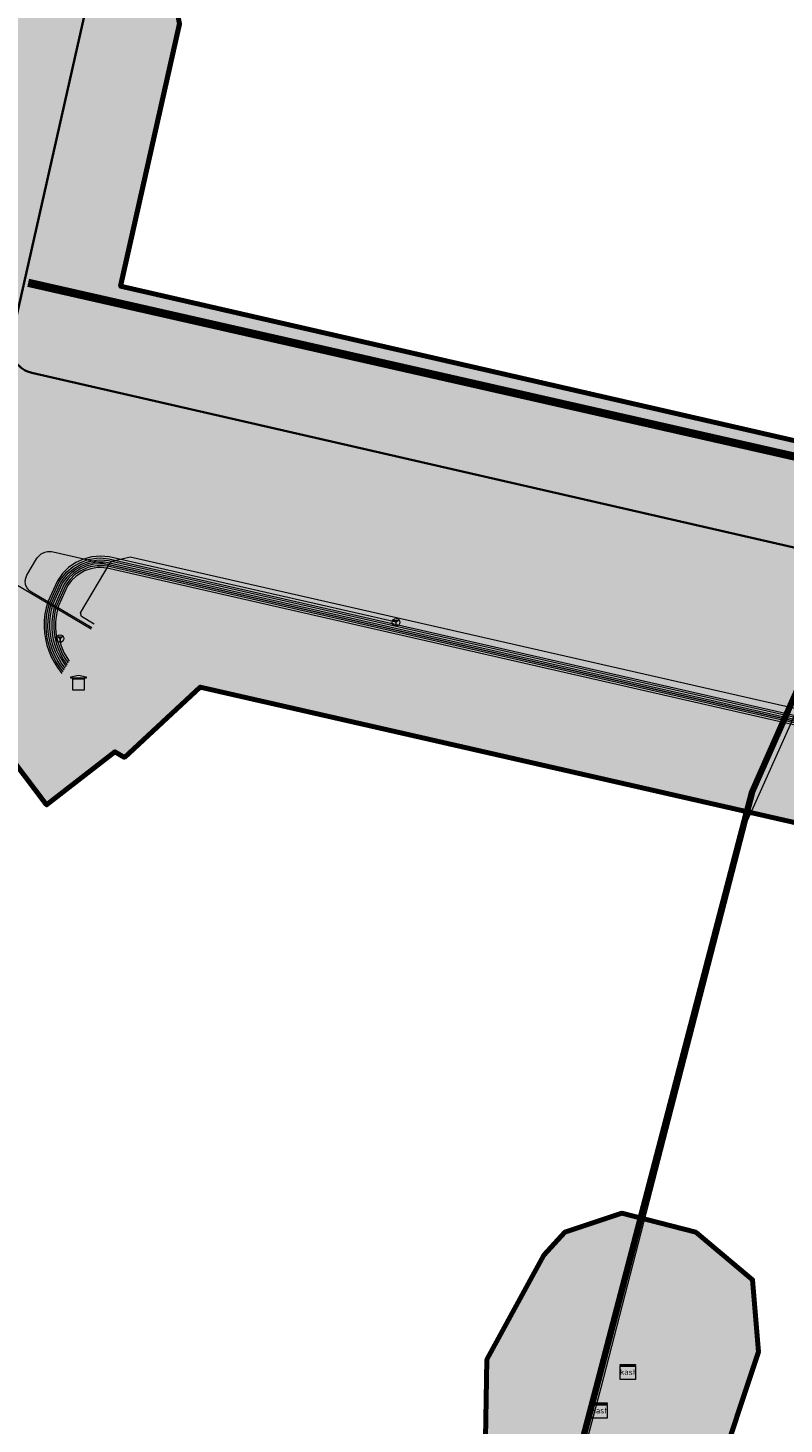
# Model space of a CAD drawing. Header units: metres. Extents: x 90551 to 91648, y 464474 to 467021.
# Tile 1052 of 1056: x 90999 to 91039, y 465078 to 465152. Entities that reach past the tile are written whole.
import ezdxf
from ezdxf.enums import TextEntityAlignment as Align
from ezdxf.lldxf.tags import DXFTag

# ---------------------------------------------------------------- set-up
doc = ezdxf.new("R2010")
doc.units = ezdxf.units.M
for name, color, linetype, lineweight in [('B-OI-KL-DATA_KABELBED_KPN BV-G', 90, 'Continuous', 100), ('B-OI-KL-DATA_OVERIG_UNIVERSITEIT LEIDEN-G', 90, 'KL-DATA-SO', 18), ('B-OI-KL-ET_LS_HULPSTUK_LIANDER NV PAC 2AI68G2-S', 190, 'Continuous', 18), ('B-OI-KL-ET_MS_10 KV_LIANDER NV PAC 2AI68G2-G', 130, 'KL-MS-SO', 18), ('B-OI-KL-ET_MS_10 KV_UNIVERSITEIT LEIDEN-G', 130, 'KL-MS-SO', 18), ('B-OI-KL-ET_MS_HULPSTUK_LIANDER NV PAC 2AI68G2-S', 130, 'Continuous', 18), ('B-OI-KL-ET_MS_HULPSTUK_UNIVERSITEIT LEIDEN-S', 130, 'Continuous', 18), ('B-OI-KL-ET_MS_LIANDER NV PAC 2AI68G2-G', 130, 'KL-MS-SO', 18), ('B-OI-KL-OVERIG_UNIVERSITEIT LEIDEN-G', 8, 'Continuous', 18), ('B-OI-KL-WARMTENET_OVERIG_UNIVERSITEIT LEIDEN-G', 80, 'KL-WARMTENET-SO', 18), ('V-OI-KL-ET_MS_10 KV_UNIVERSITEIT LEIDEN-G', 130, 'V-KL-MS-SO', 35), ('V-OI-KL-ET_MS_HULPSTUK_UNIVERSITEIT LEIDEN-S', 130, 'Continuous', 25)]:
    doc.layers.add(name, color=color, linetype=linetype, lineweight=lineweight)
doc.layers.add('B-OI-KL-ET_MS_MANTELBUIS_POLYVINYLCHLORIDE PVC_200_LIANDER NV PAC 2AI68G2-G', color=130, linetype='Continuous', lineweight=100, transparency=0.5)
doc.layers.add('B-OI-OG-INFO_EIS VOORZORGSMAATREGEL_UNIVERSITEIT LEIDEN-GV', color=7, linetype='Continuous', lineweight=70, true_color=0xfa194b, transparency=0.8)
doc.layers.add('B-OI-OG-INFO_EIS VOORZORGSMAATREGEL_UNIVERSITEIT LEIDEN-V', color=7, linetype='Continuous', lineweight=18, true_color=0xfa194b, transparency=0.8)
doc.styles.add('NLCS-ISO', font='NLCS-ISO.TTF')
tags = doc.linetypes.add('KL-DATA-SO', pattern='A,4,-1,[101,NLCS.SHX,S=0.5,R=0,X=0,Y=0],-1,4,-1,["D",Standard,S=1,R=0,X=-0.25,Y=-0.5],-1.5', length=12.5).pattern_tags.tags
tags[18] = DXFTag(74, 10)
tags = doc.linetypes.add('KL-MS-SO', pattern='A,4,-1,[103,NLCS.SHX,S=0.75,R=0,X=0,Y=0],-1,4,-1,["M",Standard,S=1,R=0,X=0,Y=-0.5],-2', length=13).pattern_tags.tags
tags[18] = DXFTag(74, 10)
tags = doc.linetypes.add('KL-WARMTENET-SO', pattern='A,7,-1.5,["WN",Standard,S=1,R=0,X=-0.3,Y=-0.5],-3', length=11.5).pattern_tags.tags
tags[6] = DXFTag(74, 10)
tags = doc.linetypes.add('V-KL-MS-SO', pattern='A,2,[24,NLCS.SHX,S=0.5,R=0,X=0,Y=0],2,-1,[103,NLCS.SHX,S=0.75,R=0,X=0,Y=0],-1,2,[24,NLCS.SHX,S=0.5,R=0,X=0,Y=0],2,-1,["M",Standard,S=1,R=0,X=0,Y=-0.5],-2', length=13).pattern_tags.tags
tags[34] = DXFTag(74, 10)

# ---------------------------------------------------------------- blocks, each defined once
blk = doc.blocks.new('SKL-WTB_HULP_AARDING-SO')
at = {"color": 0, "linetype": 'ByBlock', "lineweight": 18}
for points in [[(-0.64, 0.48), (0.64, 0.48)], [(-0.48, 0.35), (0.48, 0.35)], [(-0.32, 0.21), (0.32, 0.21)], [(-0.16, 0.08), (0.16, 0.08)], [(0, -0.8), (0, 0.48)]]:
    blk.add_lwpolyline(points, dxfattribs=at)
blk.add_circle((0, 0), 1, dxfattribs=at)
at = {"color": 0, "linetype": 'ByBlock', "lineweight": 18, "style": 'NLCS-ISO', "flags": 1}
for tag, p in [('TYPE', (1.5, 0)), ('OMSCHRIJVING', (1.5, -3)), ('LABEL', (1.5, -1.5))]:
    blk.add_attdef(tag, p, '', height=1, dxfattribs=at)
blk = doc.blocks.new('SKL-WTB_HULP_TECHNISCH GEBOUW-SO')
at = {"color": 0, "linetype": 'ByBlock', "lineweight": 18}
for points in [[(-2, 1.5), (0, 2), (2, 1.5), (2, 1.18), (-2, 1.18)], [(-1.5, 1.02), (1.5, 1.02), (1.5, -2), (-1.5, -2)]]:
    blk.add_lwpolyline(points, close=True, dxfattribs=at)
at = {"color": 0, "linetype": 'ByBlock', "lineweight": 18, "style": 'NLCS-ISO', "flags": 1}
for tag, p in [('TYPE', (2.5, 0)), ('OMSCHRIJVING', (2.5, -3)), ('LABEL', (2.5, -1.5))]:
    blk.add_attdef(tag, p, '', height=1, dxfattribs=at)
blk = doc.blocks.new('SKL-WTB_HULP_KAST-SO')
at = {"color": 0, "linetype": 'ByBlock', "lineweight": 18}
for points in [[(-2, 2), (2, 2), (2, 1.68), (-2, 1.68)], [(-2, 1.52), (2, 1.52), (2, -2), (-2, -2)]]:
    blk.add_lwpolyline(points, close=True, dxfattribs=at)
at = {"color": 0, "linetype": 'ByBlock', "lineweight": 18, "style": 'NLCS-ISO'}
blk.add_text('kast', height=1.5, dxfattribs=at).set_placement((0, 0), align=Align.MIDDLE_CENTER)
at = {"color": 0, "linetype": 'ByBlock', "lineweight": 18, "style": 'NLCS-ISO', "flags": 1}
for tag, p in [('TYPE', (2.5, 0)), ('OMSCHRIJVING', (2.5, -3)), ('LABEL', (2.5, -1.5))]:
    blk.add_attdef(tag, p, '', height=1, dxfattribs=at)

msp = doc.modelspace()

# ---------------------------------------------------------------- hatches: boundary and pattern name
at = {"layer": 'B-OI-OG-INFO_EIS VOORZORGSMAATREGEL_UNIVERSITEIT LEIDEN-V'}
h = msp.add_hatch(color=256, dxfattribs=at)
h.paths.add_polyline_path([(90555.168, 465011.391), (90559.724, 465022.161), (90656.7, 464920.3), (90662.7, 464915.4), (90664.7, 464912.2), (90667.725, 464916.092), (90669.3, 464928.8), (90669.9, 464945.1), (90674.157, 464954.573), (90680.4, 464961.2), (90687.907, 464965.271), (90696.246, 464967.112), (90703.474, 464966.513), (90772.2, 464926.6), (90773, 464928.1), (90782.4, 464923.4), (90781.4, 464921.1), (90908.2, 464846.4), (90987.711, 464979.057), (90992.46, 464983.909), (90996.945, 464986.258), (91001.9, 464987.3), (91007.6, 464987), (91031.6, 465028.4), (91027.795, 465043.694), (91025.7, 465067.6), (91024.7, 465074), (91023.4, 465076.2), (91023.5, 465081.4), (91026.5, 465086.9), (91027.6, 465088.1), (91030.6, 465089.1), (91034.5, 465088.1), (91037.5, 465085.6), (91037.8, 465081.8), (91035.5, 465074.9), (91035.7, 465068.6), (91039.9, 465043.3), (91072.7, 465099), (91064.6, 465104), (91008.4, 465116.8), (91004.4, 465113.1), (91003.9, 465113.4), (91000.3, 465110.6), (90996.048, 465116.197), (90994.219, 465121.873), (90995.5, 465126.1), (90998.3, 465128.5), (90994.8, 465130.8), (90990.1, 465130.6), (90984.9, 465132.6), (90985.3, 465136.8), (90990.039, 465155.541), (90992.6, 465159.1), (90993.1, 465161.3), (91007, 465158.1), (91006.5, 465155.9), (91007.309, 465151.71), (91004.2, 465137.9), (91072.3, 465122.3), (91089.4, 465151.2), (91089.4, 465151.8), (91071.7, 465155), (90982.5, 465174.7), (90935.6, 465185.9), (90933.3, 465178.3), (90928.5, 465155.5), (90925.4, 465153), (90925, 465151.1), (90915.2, 465153.3), (90915.6, 465154.8), (90914.9, 465155.7), (90918, 465165.2), (90919.6, 465164.7), (90920.2, 465167.3), (90919.2, 465167.4), (90920.8, 465177.3), (90922.3, 465177.1), (90927.3, 465194.3), (90928.6, 465193.8), (90931.8, 465195.9), (90936.6, 465196.4), (91029, 465175.1), (91093.7, 465161.7), (91146.2, 465149.7), (91147.3, 465155.5), (91149.6, 465159.7), (91153.5, 465161.3), (91160.2, 465159.9), (91178.412, 465243.564), (91178.3, 465249.3), (91173.9, 465283.9), (91174, 465291.8), (91174.9, 465296.7), (91176.8, 465296.4), (91191.4, 465359.8), (91190.8, 465364), (91186.582, 465373.003), (91199.254, 465370.325), (91200.2, 465368.3), (91201.4, 465365.2), (91201.8, 465360.7), (91185.9, 465289.5), (91190.1, 465250.7), (91190.234, 465242.909), (91189.1, 465235.3), (91173.9, 465167.5), (91240.4, 465152), (91243.1, 465150.3), (91251.3, 465140.6), (91252.3, 465140.4), (91265.7, 465138.8), (91269.85, 465139.2), (91265.442, 465120.333), (91258.2, 465122.6), (91255.5, 465112.9), (91253.4, 465111.2), (91249.9, 465110.8), (91237.4, 465113.8), (91234, 465116.5), (91221.5, 465119.8), (91133.5, 465140.6), (91131.6, 465138.7), (91126.3, 465135.7), (91120.1, 465144.7), (91114.4, 465146), (91112.1, 465144.3), (91083.3, 465095.6), (91082.7, 465093.1), (91081.9, 465093.2), (91051.3, 465041.3), (91078.3, 465025.2), (91084.1, 465023.6), (91086.9, 465027.5), (91095.6, 465021.2), (91089.3, 465013.4), (91086.3, 465012.1), (91084.3, 465012.2), (91073.9, 465015.2), (91045.7, 465031.7), (91042.9, 465026.6), (91049.295, 465013.735), (91053.2, 465007.7), (91062.3, 464996.5), (91069.6, 464989.8), (91078.4, 464983.3), (91088.8, 464977.6), (91108, 464969.1), (91147.2, 464955), (91165.9, 464949.2), (91196.1, 464942.1), (91210.7, 464939.8), (91223.068, 464938.949), (91220.567, 464928.242), (91218.4, 464928.2), (91183.2, 464934.5), (91164, 464939.3), (91141.3, 464946.4), (91107.6, 464958.2), (91085.7, 464967.8), (91070.7, 464976.1), (91053.4, 464991.2), (91045.1, 465001.8), (91036.7, 465015.8), (91018.7, 464984.8), (91081.2, 464967), (91118, 464949.7), (91133.518, 464943.815), (91161.5, 464935.1), (91175.6, 464931.7), (91198.4, 464927.6), (91215, 464925.5), (91219.826, 464925.071), (91210.816, 464886.506), (91207.7, 464886.9), (91209.2, 464896.8), (91210.7, 464896.8), (91215.4, 464915.4), (91196.9, 464917.7), (91173.7, 464921.9), (91141.917, 464929.933), (91113.9, 464939.9), (91077.4, 464957.1), (91019, 464973.9), (91013.1, 464974.9), (90983.2, 464926.3), (91012.5, 464906.9), (91018.2, 464905.1), (91019.7, 464907.7), (91029.2, 464902), (91024.9, 464895.1), (91022.5, 464893.6), (91019.7, 464893.4), (91021.1, 464890.6), (91021, 464888.1), (91016.7, 464880.9), (91007.9, 464886.8), (91008.9, 464888.1), (90966.3, 464913.6), (90966.439, 464919.905), (90974.2, 464933.1), (90973.4, 464933.7), (90964.1, 464918.4), (90961.1, 464911.3), (90959.8, 464911.5), (90957.4, 464907.6), (90915.7, 464837.1), (90912.3, 464833.2), (90909.7, 464831.9), (90905.6, 464832.6), (90783.9, 464906.1), (90772.5, 464912.4), (90769.9, 464912.2), (90769.4, 464915.9), (90701.6, 464955.9), (90699.3, 464956.6), (90693.8, 464956), (90689.172, 464954.236), (90685.351, 464951.484), (90682.473, 464947.671), (90680.5, 464941.4), (90679.9, 464928.2), (90677.955, 464913.245), (90675.8, 464908.7), (90669.919, 464902.222), (90667.207, 464900.912), (90664.207, 464900.636), (90659.9, 464902.1), (90658.6, 464903.4), (90646.6, 464890.2), (90644.9, 464891.8), (90641.2, 464892.9), (90636.4, 464896.9), (90616, 464899.5), (90613.5, 464882.2), (90603.6, 464883.6), (90606.8, 464905.7), (90608.7, 464908.9), (90612.3, 464909.9), (90638.5, 464907), (90641.3, 464905.8), (90644.7, 464903), (90651.1, 464910)])
h.paths.add_polyline_path([(91170, 465157.9), (91173, 465156.8), (91185.2, 465154.3)], flags=16)
h.paths.add_polyline_path([(91157.7, 465149.5), (91157.4, 465149.6), (91156.7, 465146.4)], flags=16)
h.paths.add_polyline_path([(91236.7, 465142.4), (91209.9, 465148.7), (91232.2, 465143.1)], flags=16)
h.paths.add_polyline_path([(90978.1, 464941.6), (90974.8, 464934.6), (91001.4, 464976.5), (90997.101, 464973.758)], flags=16)
h.paths.add_polyline_path([(91076.7, 465109.9), (91076.5, 465109.5), (91078.5, 465108.8)], flags=16)
h.paths.add_polyline_path([(91084.3, 465122.4), (91081.9, 465118.4), (91082.2, 465118.2)], flags=16)
h.paths.add_polyline_path([(91248.8, 465130.3), (91229.6, 465132.9), (91167.4, 465147.2), (91166.2, 465143.3), (91224.4, 465129.4), (91228.3, 465127.9), (91236.5, 465126.2), (91238.9, 465127.6), (91240.5, 465125), (91243.4, 465124.2), (91243, 465122.7), (91247.7, 465121.6), (91250.5, 465129.9)], flags=16)
h.paths.add_polyline_path([(91099.6, 465149.8), (91099, 465147.4), (91084.5, 465122.8), (91086.186, 465124.615), (91088.5, 465125.5), (91102.5, 465149.2)], flags=16)

# ---------------------------------------------------------------- linework, layer by layer
at = {"layer": 'B-OI-KL-DATA_KABELBED_KPN BV-G', "flags": 128}
msp.add_lwpolyline([(91123.157, 465158.337), (91098.378, 465149.938), (91094.85, 465148.742), (91060.597, 465137.17), (91056.801, 465135.33), (91050.246, 465130.758), (91046.07, 465126.596), (91042.565, 465121.766), (91041.382, 465120.136), (91037.481, 465111.295), (91029.252, 465079.872), (91024.699, 465062.668)], dxfattribs=at)
at = {"layer": 'B-OI-KL-DATA_OVERIG_UNIVERSITEIT LEIDEN-G', "flags": 128}
msp.add_lwpolyline([(91111.922, 465152.976), (91063.136, 465136.547), (91059.922, 465135.405), (91056.565, 465133.833), (91056.279, 465133.619), (91050.065, 465129.333), (91049.851, 465129.119), (91045.708, 465124.905), (91045.493, 465124.619), (91042.208, 465119.976), (91041.208, 465118.69), (91037.208, 465109.762), (91029.493, 465079.905), (91027.493, 465072.405), (91025.339, 465064.259)], dxfattribs=at)
at = {"layer": 'B-OI-KL-ET_MS_10 KV_LIANDER NV PAC 2AI68G2-G', "flags": 128}
for points in [[(91001.17, 465117.62), (91001.156, 465117.629), (91000.96, 465117.885), (91000.787, 465118.155), (91000.638, 465118.44), (91000.513, 465118.736), (91000.413, 465119.041), (91000.34, 465119.354), (91000.294, 465119.672), (91000.274, 465119.993), (91000.282, 465120.314), (91000.316, 465120.633), (91000.378, 465120.949), (91000.466, 465121.258), (91000.967, 465122.355), (91001.086, 465122.539), (91001.369, 465122.871), (91001.706, 465123.15), (91002.086, 465123.366), (91002.497, 465123.513), (91002.927, 465123.587), (91003.146, 465123.596), (91003.581, 465123.557), (91066.917, 465109.114), (91068.684, 465108.108), (91069.249, 465107.959), (91069.654, 465108.195), (91079.843, 465125.056), (91080.922, 465127.093)], [(91001.225, 465117.712), (91001.21, 465117.721), (91001.024, 465117.968), (91000.859, 465118.23), (91000.717, 465118.505), (91000.599, 465118.791), (91000.505, 465119.086), (91000.436, 465119.388), (91000.392, 465119.694), (91000.374, 465120.003), (91000.382, 465120.312), (91000.416, 465120.62), (91000.475, 465120.923), (91000.559, 465121.221), (91001.056, 465122.309), (91001.17, 465122.485), (91001.443, 465122.803), (91001.766, 465123.069), (91002.13, 465123.276), (91002.524, 465123.417), (91002.937, 465123.488), (91003.146, 465123.496), (91003.563, 465123.458), (91066.881, 465109.02), (91069.052, 465107.784), (91069.277, 465107.846), (91069.732, 465108.131), (91075.01, 465117.01), (91075.488, 465117.717), (91076.44, 465119.334), (91076.739, 465119.781), (91078.711, 465123.072), (91079.122, 465123.656), (91079.935, 465125.007), (91081.006, 465127.04)], [(91001.279, 465117.804), (91001.264, 465117.813), (91001.073, 465118.075), (91000.906, 465118.353), (91000.764, 465118.645), (91000.65, 465118.949), (91000.564, 465119.262), (91000.506, 465119.582), (91000.477, 465119.905), (91000.477, 465120.229), (91000.507, 465120.553), (91000.565, 465120.872), (91000.653, 465121.185), (91001.144, 465122.263), (91001.378, 465122.588), (91001.665, 465122.868), (91001.825, 465122.989), (91002.174, 465123.186), (91002.552, 465123.321), (91002.947, 465123.388), (91003.347, 465123.386), (91003.546, 465123.36), (91066.844, 465108.926), (91069.193, 465107.589), (91069.809, 465108.056), (91071.664, 465111.14), (91071.757, 465111.319), (91073.668, 465114.572), (91073.803, 465114.745), (91078.968, 465123.221), (91080.03, 465124.957), (91081.091, 465126.987)], [(91076.689, 465095.33), (91078.174, 465097.963), (91079.188, 465099.691), (91079.393, 465100.327), (91079.449, 465100.64), (91079.441, 465100.851), (91079.395, 465101.058), (91079.314, 465101.254), (91079.199, 465101.432), (91079.055, 465101.587), (91078.886, 465101.715), (91071.467, 465106.179), (91066.807, 465108.832), (91003.529, 465123.261), (91003.148, 465123.296), (91002.766, 465123.265), (91002.579, 465123.224), (91002.396, 465123.168), (91002.047, 465123.01), (91001.731, 465122.794), (91001.457, 465122.526), (91001.233, 465122.216), (91000.746, 465121.148), (91000.663, 465120.848), (91000.606, 465120.541), (91000.577, 465120.231), (91000.576, 465119.919), (91000.603, 465119.609), (91000.657, 465119.302), (91000.738, 465119.001), (91000.846, 465118.709), (91000.979, 465118.427), (91001.137, 465118.158), (91001.319, 465117.905), (91001.334, 465117.896)], [(91076.602, 465095.379), (91078.088, 465098.013), (91079.096, 465099.732), (91079.297, 465100.358), (91079.349, 465100.644), (91079.342, 465100.838), (91079.3, 465101.028), (91079.225, 465101.207), (91079.12, 465101.371), (91078.988, 465101.513), (91078.833, 465101.63), (91071.417, 465106.093), (91066.771, 465108.738), (91003.512, 465123.163), (91003.331, 465123.187), (91002.966, 465123.189), (91002.606, 465123.128), (91002.432, 465123.075), (91002.099, 465122.924), (91001.798, 465122.719), (91001.536, 465122.465), (91001.322, 465122.17), (91000.839, 465121.112), (91000.76, 465120.824), (91000.706, 465120.53), (91000.678, 465120.233), (91000.676, 465119.934), (91000.7, 465119.637), (91000.751, 465119.342), (91000.827, 465119.053), (91000.928, 465118.772), (91001.054, 465118.501), (91001.202, 465118.242), (91001.373, 465117.997), (91001.388, 465117.988)], [(91076.515, 465095.428), (91078.001, 465098.063), (91079.004, 465099.773), (91079.202, 465100.389), (91079.25, 465100.649), (91079.242, 465100.825), (91079.204, 465100.998), (91079.137, 465101.161), (91079.041, 465101.309), (91078.921, 465101.439), (91078.78, 465101.545), (91071.366, 465106.006), (91066.734, 465108.643), (91003.494, 465123.064), (91003.149, 465123.096), (91002.976, 465123.089), (91002.633, 465123.032), (91002.306, 465122.917), (91002.151, 465122.839), (91001.864, 465122.644), (91001.615, 465122.403), (91001.41, 465122.123), (91000.933, 465121.076), (91000.857, 465120.8), (91000.805, 465120.519), (91000.778, 465120.235), (91000.775, 465119.949), (91000.798, 465119.664), (91000.844, 465119.382), (91000.915, 465119.106), (91001.01, 465118.836), (91001.128, 465118.576), (91001.268, 465118.327), (91001.428, 465118.09), (91001.443, 465118.081)]]:
    msp.add_lwpolyline(points, dxfattribs=at)
at = {"layer": 'B-OI-KL-ET_MS_10 KV_UNIVERSITEIT LEIDEN-G', "flags": 128}
for points in [[(91001.17, 465117.62), (91001.156, 465117.629), (91000.96, 465117.885), (91000.787, 465118.155), (91000.638, 465118.44), (91000.513, 465118.736), (91000.413, 465119.041), (91000.34, 465119.354), (91000.294, 465119.672), (91000.274, 465119.993), (91000.282, 465120.314), (91000.316, 465120.633), (91000.378, 465120.949), (91000.466, 465121.258), (91000.967, 465122.355), (91001.086, 465122.539), (91001.369, 465122.871), (91001.706, 465123.15), (91002.086, 465123.366), (91002.497, 465123.513), (91002.927, 465123.587), (91003.146, 465123.596), (91003.581, 465123.557), (91066.917, 465109.114), (91068.684, 465108.108), (91069.249, 465107.959), (91069.654, 465108.195), (91079.843, 465125.056), (91080.922, 465127.093)], [(91001.225, 465117.712), (91001.21, 465117.721), (91001.024, 465117.968), (91000.859, 465118.23), (91000.717, 465118.505), (91000.599, 465118.791), (91000.505, 465119.086), (91000.436, 465119.388), (91000.392, 465119.694), (91000.374, 465120.003), (91000.382, 465120.312), (91000.416, 465120.62), (91000.475, 465120.923), (91000.559, 465121.221), (91001.056, 465122.309), (91001.17, 465122.485), (91001.443, 465122.803), (91001.766, 465123.069), (91002.13, 465123.276), (91002.524, 465123.417), (91002.937, 465123.488), (91003.146, 465123.496), (91003.563, 465123.458), (91066.881, 465109.02), (91069.052, 465107.784), (91069.277, 465107.846), (91069.732, 465108.131), (91075.01, 465117.01), (91075.488, 465117.717), (91076.44, 465119.334), (91076.739, 465119.781), (91078.711, 465123.072), (91079.122, 465123.656), (91079.935, 465125.007), (91081.006, 465127.04)], [(91001.279, 465117.804), (91001.264, 465117.813), (91001.073, 465118.075), (91000.906, 465118.353), (91000.764, 465118.645), (91000.65, 465118.949), (91000.564, 465119.262), (91000.506, 465119.582), (91000.477, 465119.905), (91000.477, 465120.229), (91000.507, 465120.553), (91000.565, 465120.872), (91000.653, 465121.185), (91001.144, 465122.263), (91001.378, 465122.588), (91001.665, 465122.868), (91001.825, 465122.989), (91002.174, 465123.186), (91002.552, 465123.321), (91002.947, 465123.388), (91003.347, 465123.386), (91003.546, 465123.36), (91066.844, 465108.926), (91069.193, 465107.589), (91069.809, 465108.056), (91071.664, 465111.14), (91071.757, 465111.319), (91073.668, 465114.572), (91073.803, 465114.745), (91078.968, 465123.221), (91080.03, 465124.957), (91081.091, 465126.987)], [(90999.775, 465123.549), (90999.814, 465123.609), (90999.859, 465123.666), (90999.908, 465123.718), (90999.962, 465123.765), (91000.021, 465123.808), (91000.082, 465123.845), (91000.147, 465123.876), (91000.215, 465123.902), (91000.284, 465123.921), (91000.355, 465123.934), (91000.426, 465123.941), (91000.499, 465123.941), (91000.57, 465123.934), (91000.641, 465123.921)], [(91018.713, 465120.21), (91003.596, 465123.656), (91003.143, 465123.696), (91002.69, 465123.657), (91002.251, 465123.541), (91001.838, 465123.351), (91001.465, 465123.092), (91001.141, 465122.772), (91000.878, 465122.402), (91000.373, 465121.294), (91000.282, 465120.977), (91000.218, 465120.653), (91000.182, 465120.325), (91000.174, 465119.994), (91000.194, 465119.665), (91000.241, 465119.338), (91000.316, 465119.016), (91000.419, 465118.702), (91000.547, 465118.398), (91000.7, 465118.106), (91000.878, 465117.828), (91001.113, 465117.524)], [(91000.641, 465123.921), (91066.8, 465108.837), (91079.278, 465101.459)], [(90999.27, 465122.696), (90999.775, 465123.549)], [(91076.689, 465095.33), (91078.174, 465097.963), (91079.188, 465099.691), (91079.393, 465100.327), (91079.449, 465100.64), (91079.441, 465100.851), (91079.395, 465101.058), (91079.314, 465101.254), (91079.199, 465101.432), (91079.055, 465101.587), (91078.886, 465101.715), (91071.467, 465106.179), (91066.807, 465108.832), (91003.529, 465123.261), (91003.148, 465123.296), (91002.766, 465123.265), (91002.579, 465123.224), (91002.396, 465123.168), (91002.047, 465123.01), (91001.731, 465122.794), (91001.457, 465122.526), (91001.233, 465122.216), (91000.746, 465121.148), (91000.663, 465120.848), (91000.606, 465120.541), (91000.577, 465120.231), (91000.576, 465119.919), (91000.603, 465119.609), (91000.657, 465119.302), (91000.738, 465119.001), (91000.846, 465118.709), (91000.979, 465118.427), (91001.137, 465118.158), (91001.319, 465117.905), (91001.334, 465117.896)], [(91076.602, 465095.379), (91078.088, 465098.013), (91079.096, 465099.732), (91079.297, 465100.358), (91079.349, 465100.644), (91079.342, 465100.838), (91079.3, 465101.028), (91079.225, 465101.207), (91079.12, 465101.371), (91078.988, 465101.513), (91078.833, 465101.63), (91071.417, 465106.093), (91066.771, 465108.738), (91003.512, 465123.163), (91003.331, 465123.187), (91002.966, 465123.189), (91002.606, 465123.128), (91002.432, 465123.075), (91002.099, 465122.924), (91001.798, 465122.719), (91001.536, 465122.465), (91001.322, 465122.17), (91000.839, 465121.112), (91000.76, 465120.824), (91000.706, 465120.53), (91000.678, 465120.233), (91000.676, 465119.934), (91000.7, 465119.637), (91000.751, 465119.342), (91000.827, 465119.053), (91000.928, 465118.772), (91001.054, 465118.501), (91001.202, 465118.242), (91001.373, 465117.997), (91001.388, 465117.988)], [(91076.515, 465095.428), (91078.001, 465098.063), (91079.004, 465099.773), (91079.202, 465100.389), (91079.25, 465100.649), (91079.242, 465100.825), (91079.204, 465100.998), (91079.137, 465101.161), (91079.041, 465101.309), (91078.921, 465101.439), (91078.78, 465101.545), (91071.366, 465106.006), (91066.734, 465108.643), (91003.494, 465123.064), (91003.149, 465123.096), (91002.976, 465123.089), (91002.633, 465123.032), (91002.306, 465122.917), (91002.151, 465122.839), (91001.864, 465122.644), (91001.615, 465122.403), (91001.41, 465122.123), (91000.933, 465121.076), (91000.857, 465120.8), (91000.805, 465120.519), (91000.778, 465120.235), (91000.775, 465119.949), (91000.798, 465119.664), (91000.844, 465119.382), (91000.915, 465119.106), (91001.01, 465118.836), (91001.128, 465118.576), (91001.268, 465118.327), (91001.428, 465118.09), (91001.443, 465118.081)], [(90999.499, 465121.806), (90999.451, 465121.837), (90999.407, 465121.872), (90999.365, 465121.91), (90999.327, 465121.953), (90999.293, 465121.998), (90999.263, 465122.046), (90999.238, 465122.097), (90999.217, 465122.149), (90999.2, 465122.203), (90999.188, 465122.259), (90999.182, 465122.315), (90999.18, 465122.372), (90999.183, 465122.429), (90999.191, 465122.485), (90999.204, 465122.54), (90999.221, 465122.594), (90999.244, 465122.646), (90999.27, 465122.696)], [(91002.688, 465119.919), (90999.499, 465121.806)], [(91001.016, 465119.358), (91001.03, 465119.075), (91001.121, 465118.83), (91001.231, 465118.593), (91001.361, 465118.366), (91001.496, 465118.17)]]:
    msp.add_lwpolyline(points, dxfattribs=at)
at = {"layer": 'B-OI-KL-ET_MS_LIANDER NV PAC 2AI68G2-G', "flags": 128}
for points in [[(91018.713, 465120.21), (91003.596, 465123.656), (91003.143, 465123.696), (91002.69, 465123.657), (91002.251, 465123.541), (91001.838, 465123.351), (91001.465, 465123.092), (91001.141, 465122.772), (91000.878, 465122.402), (91000.373, 465121.294), (91000.282, 465120.977), (91000.218, 465120.653), (91000.182, 465120.325), (91000.174, 465119.994), (91000.194, 465119.665), (91000.241, 465119.338), (91000.316, 465119.016), (91000.419, 465118.702), (91000.547, 465118.398), (91000.7, 465118.106), (91000.878, 465117.828), (91001.113, 465117.524)], [(91001.016, 465119.358), (91001.03, 465119.075), (91001.121, 465118.83), (91001.231, 465118.593), (91001.361, 465118.366), (91001.496, 465118.17)]]:
    msp.add_lwpolyline(points, dxfattribs=at)
at = {"layer": 'B-OI-KL-ET_MS_MANTELBUIS_POLYVINYLCHLORIDE PVC_200_LIANDER NV PAC 2AI68G2-G', "flags": 128}
for points in [[(91074.723, 465120.953), (90999.333, 465138.036)], [(91074.745, 465121.05), (90999.356, 465138.134)]]:
    msp.add_lwpolyline(points, dxfattribs=at)
at = {"layer": 'B-OI-KL-OVERIG_UNIVERSITEIT LEIDEN-G', "flags": 128}
for points in [[(90928, 465151), (90995.523, 465135.502), (90995.587, 465135.437), (90997.171, 465129.316), (90997.158, 465129.203), (90994.561, 465124.814), (90994.618, 465124.612), (91002.653, 465119.859)], [(91002.805, 465120.116), (91002.139, 465120.51), (91002.088, 465120.709), (91003.65, 465123.349), (91003.746, 465123.421), (91004.628, 465123.648), (91004.702, 465123.649), (91065.914, 465109.732), (91066.023, 465109.558), (91065.872, 465108.892), (91065.866, 465108.869), (91065.091, 465107.401)]]:
    msp.add_lwpolyline(points, dxfattribs=at)
at = {"layer": 'B-OI-KL-WARMTENET_OVERIG_UNIVERSITEIT LEIDEN-G', "flags": 128}
for points in [[(90928, 465151), (90995.523, 465135.502), (90995.587, 465135.437), (90997.171, 465129.316), (90997.158, 465129.203), (90994.561, 465124.814), (90994.618, 465124.612), (91002.653, 465119.859)], [(91002.805, 465120.116), (91002.139, 465120.51), (91002.088, 465120.709), (91003.65, 465123.349), (91003.746, 465123.421), (91004.628, 465123.648), (91004.702, 465123.649), (91065.914, 465109.732), (91066.023, 465109.558), (91065.872, 465108.892), (91065.866, 465108.869), (91065.091, 465107.401)]]:
    msp.add_lwpolyline(points, dxfattribs=at)
at = {"layer": 'B-OI-OG-INFO_EIS VOORZORGSMAATREGEL_UNIVERSITEIT LEIDEN-GV', "flags": 128}
for points in [[(90993.1, 465161.3), (91007, 465158.1), (91006.5, 465155.9), (91007.309, 465151.71), (91004.2, 465137.9), (91072.3, 465122.3), (91089.4, 465151.2), (91089.4, 465151.8), (91071.7, 465155), (90982.5, 465174.7)], [(91039.9, 465043.3), (91072.7, 465099), (91064.6, 465104), (91008.4, 465116.8), (91004.4, 465113.1), (91003.9, 465113.4), (91000.3, 465110.6), (90996.048, 465116.197)], [(91023.4, 465076.2), (91023.5, 465081.4), (91026.5, 465086.9), (91027.6, 465088.1), (91030.6, 465089.1), (91034.5, 465088.1), (91037.5, 465085.6), (91037.8, 465081.8), (91035.5, 465074.9)]]:
    msp.add_lwpolyline(points, dxfattribs=at)
at = {"layer": 'V-OI-KL-ET_MS_10 KV_UNIVERSITEIT LEIDEN-G', "flags": 128}
for points in [[(90998.436, 465135.066), (91002.318, 465152.256)], [(90998.438, 465135.074), (90998.415, 465134.95), (90998.403, 465134.824), (90998.402, 465134.697), (90998.412, 465134.57), (90998.434, 465134.446), (90998.466, 465134.323), (90998.509, 465134.204), (90998.562, 465134.088), (90998.625, 465133.978), (90998.697, 465133.874), (90998.778, 465133.777), (90998.868, 465133.687), (90998.964, 465133.605), (90999.068, 465133.532), (90999.178, 465133.469), (90999.293, 465133.415), (90999.412, 465133.371), (90999.534, 465133.339)], [(90999.534, 465133.339), (91076.692, 465115.673), (91084.122, 465111.292)]]:
    msp.add_lwpolyline(points, dxfattribs=at)

# ---------------------------------------------------------------- block references
at = {"layer": 'B-OI-KL-ET_LS_HULPSTUK_LIANDER NV PAC 2AI68G2-S', "xscale": 0.2, "yscale": 0.2, "zscale": 0.2}
msp.add_blockref('SKL-WTB_HULP_TECHNISCH GEBOUW-SO', (91001.985, 465117.034), dxfattribs=at)
at = {"layer": 'B-OI-KL-ET_MS_HULPSTUK_LIANDER NV PAC 2AI68G2-S', "xscale": 0.2, "yscale": 0.2, "zscale": 0.2}
for name, p in [('SKL-WTB_HULP_AARDING-SO', (91018.713, 465120.21)), ('SKL-WTB_HULP_AARDING-SO', (91001.016, 465119.358)), ('SKL-WTB_HULP_TECHNISCH GEBOUW-SO', (91001.985, 465117.034))]:
    msp.add_blockref(name, p, dxfattribs=at)
at = {"layer": 'B-OI-KL-ET_MS_HULPSTUK_UNIVERSITEIT LEIDEN-S', "xscale": 0.2, "yscale": 0.2, "zscale": 0.2}
msp.add_blockref('SKL-WTB_HULP_KAST-SO', (91030.925, 465080.746), dxfattribs=at)
at = {"layer": 'V-OI-KL-ET_MS_HULPSTUK_UNIVERSITEIT LEIDEN-S', "xscale": 0.2, "yscale": 0.2, "zscale": 0.2}
msp.add_blockref('SKL-WTB_HULP_KAST-SO', (91029.432, 465078.721), dxfattribs=at)

doc.saveas('drawing.dxf')
